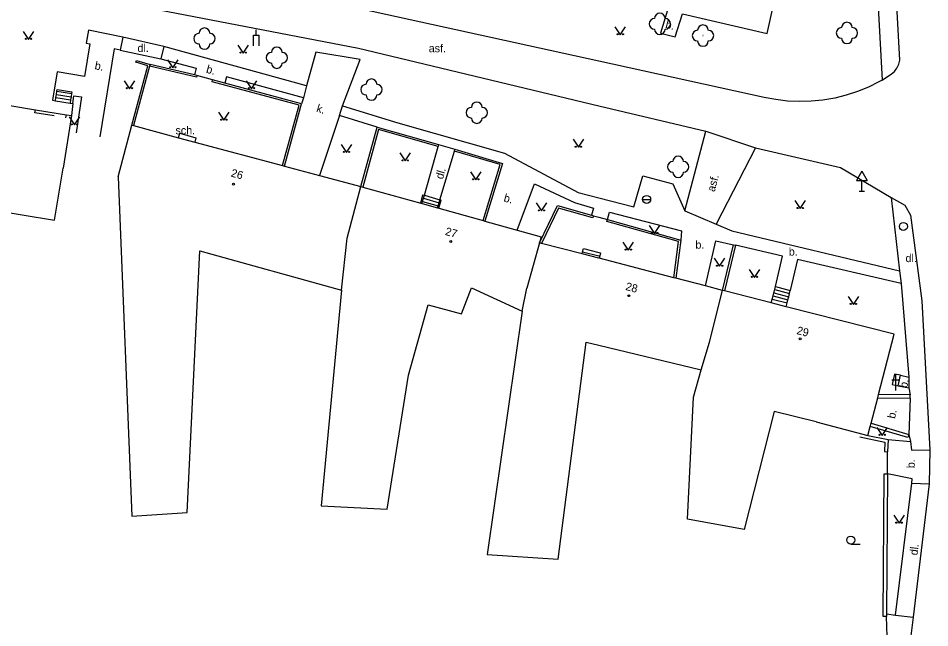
# Model space of a CAD drawing. Extents: x -582162 to -561283, y -1187583 to -1183539.
# Drawn here: x -575054.4 to -574969, y -1183913 to -1183855.9 of the extents above; entities that cross this region are included whole.
import ezdxf

# ---------------------------------------------------------------- set-up
doc = ezdxf.new("R2010")
doc.units = 0
for name, color, linetype in [('Vrstva 1', 7, 'Continuous'), ('Vrstva 10', 7, 'Continuous'), ('Vrstva 11', 7, 'Continuous'), ('Vrstva 14', 7, 'Continuous'), ('Vrstva 3', 7, 'Continuous'), ('Vrstva 4', 7, 'Continuous'), ('Vrstva 5', 7, 'Continuous'), ('Vrstva 6', 7, 'Continuous'), ('Vrstva 8', 7, 'Continuous'), ('Vrstva 9', 7, 'Continuous')]:
    doc.layers.add(name, color=color, linetype=linetype)

# ---------------------------------------------------------------- blocks, each defined once
blk = doc.blocks.new('1.079')
at = {"layer": 'Vrstva 1'}
for radius in [0.75, 0.001]:
    blk.add_circle((0, -0.001), radius, dxfattribs=at)
blk = doc.blocks.new('3.130')
at = {"layer": 'Vrstva 1'}
blk.add_circle((0, 0), 0.001, dxfattribs=at)
for centre, start, end in [((0, 1), 0, 180), ((-1, 0), 90, 270), ((1, 0), 270, 90), ((0, -1), 180, 360)]:
    blk.add_arc(centre, 1, start, end, dxfattribs=at)
blk = doc.blocks.new('3.040')
at = {"layer": 'Vrstva 1'}
blk.add_line((0, -0.75), (1.75, -0.75), dxfattribs=at)
blk.add_circle((0, 0), 0.75, dxfattribs=at)
blk = doc.blocks.new('3.140')
at = {"layer": 'Vrstva 1'}
blk.add_lwpolyline([(-1, 1.5), (0, 0), (1, 1.5)], dxfattribs=at)
for centre in [(-0.5, 0.1), (0.5, 0.1)]:
    blk.add_circle(centre, 0.1, dxfattribs=at)
blk = doc.blocks.new('4.020')
at = {"layer": 'Vrstva 1'}
blk.add_circle((0, 0), 0.175, dxfattribs=at)
blk = doc.blocks.new('4.091')
at = {"layer": 'Vrstva 1'}
for p, q in [((-0.75, 0), (0.75, 0)), ((0, -2), (0, 1))]:
    blk.add_line(p, q, dxfattribs=at)
blk = doc.blocks.new('4.120')
at = {"layer": 'Vrstva 1'}
blk.add_line((0, 2), (0, 3), dxfattribs=at)
blk.add_lwpolyline([(-0.5, 0), (-0.5, 2), (0.5, 2), (0.5, 0)], dxfattribs=at)
blk = doc.blocks.new('5.270')
at = {"layer": 'Vrstva 1'}
for p, q in [((0, 3.732), (-1, 2)), ((0, 3.732), (1, 2)), ((-1, 2), (1, 2)), ((0, 0), (0, 2)), ((-0.5, 0), (0.5, 0))]:
    blk.add_line(p, q, dxfattribs=at)
blk = doc.blocks.new('8.110')
at = {"layer": 'Vrstva 1'}
blk.add_line((-0.75, 0), (0.75, 0), dxfattribs=at)
blk.add_circle((0, 0), 0.75, dxfattribs=at)

msp = doc.modelspace()

# ---------------------------------------------------------------- linework, layer by layer
at = {"layer": 'Vrstva 10'}
for points in [[(-574974.61, -1183840.52), (-574973.44, -1183861.66)], [(-574973.44, -1183861.66), (-574972.67, -1183861.14), (-574972.61, -1183861.1), (-574972.31, -1183860.84), (-574972.07, -1183860.53), (-574971.9, -1183860.17), (-574971.8, -1183859.79), (-574972.86, -1183840.38)], [(-575000, -1183859.89), (-575022.23, -1183855.02), (-575055.82, -1183848.78), (-575065.58, -1183847.53), (-575065.72, -1183846.48), (-575069.34, -1183846.49)], [(-575055.83, -1183852.22), (-575022.53, -1183858.66), (-575000, -1183864.06)], [(-574993.57, -1183855.12), (-574994.23, -1183857.26), (-574992.85, -1183857.62), (-574992.17, -1183855.45)], [(-575044.61, -1183857.64), (-575047.82, -1183856.98), (-575048.05, -1183858.19), (-575047.69, -1183858.27), (-575048.2, -1183861.32), (-575050.76, -1183860.89), (-575051.21, -1183863.55)], [(-575044.61, -1183857.64), (-575044.84, -1183858.86)], [(-575040.76, -1183858.5), (-575044.61, -1183857.64)], [(-575040.76, -1183858.5), (-575041.03, -1183859.68)], [(-575027.39, -1183862.21), (-575040.76, -1183858.5)], [(-575044.84, -1183858.86), (-575045.41, -1183858.73), (-575046.76, -1183866.97)], [(-575044.84, -1183858.86), (-575041.03, -1183859.68)], [(-575024.03, -1183864.06), (-575022.38, -1183859.74), (-575026.53, -1183859.03), (-575027.39, -1183862.21)], [(-575041.03, -1183859.68), (-575037.74, -1183860.53), (-575037.89, -1183861.18)], [(-574973.44, -1183861.66), (-574973.75, -1183861.83), (-574974.74, -1183862.32), (-574975.77, -1183862.74), (-574976.82, -1183863.08), (-574977.9, -1183863.35), (-574979, -1183863.54), (-574980.1, -1183863.64), (-574981.21, -1183863.67), (-574982.32, -1183863.62), (-574983.42, -1183863.49), (-574984.51, -1183863.28), (-575000, -1183859.89)], [(-575027.69, -1183863.33), (-575034.9, -1183861.36), (-575035.06, -1183861.94)], [(-575027.39, -1183862.21), (-575027.69, -1183863.33)], [(-575050.93, -1183863.59), (-575049.55, -1183863.82)], [(-575049.28, -1183863.86), (-575049.19, -1183863.15), (-575048.47, -1183863.24), (-575048.99, -1183866.61)], [(-575027.69, -1183863.33), (-575027.86, -1183863.88)], [(-575049.28, -1183863.86), (-575049.41, -1183864.99)], [(-575024.3, -1183864.98), (-575024.03, -1183864.06)], [(-575024.03, -1183864.06), (-575018.85, -1183865.67), (-575008.84, -1183868.5), (-575001.94, -1183872.21), (-575000, -1183872.71)], [(-575000, -1183864.06), (-574989.96, -1183866.46)], [(-575024.3, -1183864.98), (-575026.19, -1183870.6)], [(-575020.76, -1183866.07), (-575024.3, -1183864.98)], [(-574991.93, -1183873.92), (-574989.96, -1183866.46)], [(-574989.96, -1183866.46), (-574985.31, -1183868.01)], [(-575016.35, -1183872.45), (-575015.06, -1183867.87)], [(-575015.02, -1183867.71), (-575013.48, -1183868.15)], [(-574985.31, -1183868.01), (-574989.02, -1183875.17)], [(-574985.31, -1183868.01), (-574977.34, -1183869.85), (-574972.61, -1183872.68)], [(-575014.89, -1183872.87), (-575013.53, -1183868.31)], [(-575007.65, -1183875.72), (-575006.04, -1183871.37), (-575002.29, -1183873.13), (-575000.51, -1183873.67), (-575000.7, -1183874.33)], [(-575000, -1183872.71), (-574996.73, -1183873.54), (-574995.88, -1183870.64), (-574993.08, -1183871.39), (-574991.93, -1183873.92)], [(-574972.61, -1183872.68), (-574971.34, -1183873.37), (-574970.8, -1183874.31), (-574969.74, -1183882.34), (-574968.99, -1183896.32)], [(-574972.61, -1183872.68), (-574971.82, -1183879.55)], [(-574991.93, -1183873.92), (-574989.02, -1183875.17)], [(-575000.51, -1183874.38), (-575000, -1183874.52)], [(-575000, -1183874.52), (-574999.19, -1183874.74)], [(-574999.19, -1183874.74), (-574998.99, -1183874.04), (-574992.26, -1183875.78), (-574992.32, -1183876.67)], [(-574989.02, -1183875.17), (-574987.54, -1183875.8), (-574971.82, -1183879.55)], [(-574990.01, -1183880.95), (-574989.03, -1183876.73), (-574987.38, -1183877.1)], [(-574983.45, -1183881.01), (-574982.78, -1183878.15), (-574987.2, -1183877.14)], [(-574971.67, -1183880.73), (-574981.38, -1183878.49), (-574982.06, -1183881.38)], [(-574971.82, -1183879.55), (-574971.67, -1183880.73)], [(-574971.67, -1183880.73), (-574970.96, -1183889.51)], [(-574970.96, -1183889.51), (-574970.94, -1183890.52)], [(-574970.94, -1183890.52), (-574970.83, -1183891.16)], [(-574970.84, -1183891.46), (-574970.96, -1183894.88)], [(-574972.9, -1183895.35), (-574970.81, -1183895.52)], [(-574970.96, -1183894.88), (-574970.81, -1183895.52)], [(-574970.81, -1183895.52), (-574970.71, -1183896.36), (-574968.99, -1183896.32)], [(-574968.99, -1183896.32), (-574969.06, -1183899.5)], [(-574970.68, -1183899.44), (-574970.65, -1183899.03), (-574972.95, -1183898.58)], [(-574972.2, -1183911.8), (-574970.68, -1183899.44)], [(-574970.68, -1183899.44), (-574969.06, -1183899.5)], [(-574969.06, -1183899.5), (-574970.56, -1183911.99)], [(-574973.06, -1183911.7), (-574972.2, -1183911.8)], [(-574972.2, -1183911.8), (-574970.56, -1183911.99)], [(-574970.56, -1183911.99), (-574971.18, -1183917)]]:
    msp.add_lwpolyline(points, dxfattribs=at)
at = {"layer": 'Vrstva 4'}
for points in [[(-574992.17, -1183855.45), (-574984.22, -1183857.29), (-574982.94, -1183851.48)], [(-575057.64, -1183863.65), (-575052.8, -1183864.44)], [(-575051.03, -1183865.02), (-575052.85, -1183864.73), (-575052.8, -1183864.44)], [(-575052.8, -1183864.44), (-575049.89, -1183864.91)], [(-575049.41, -1183864.99), (-575050.21, -1183869.92)], [(-575049.94, -1183865.2), (-575049.89, -1183864.91)], [(-575049.89, -1183864.91), (-575049.41, -1183864.99)], [(-575045.05, -1183870.72), (-575043.75, -1183865.89)], [(-575043.75, -1183865.89), (-575043.59, -1183865.93)], [(-575043.59, -1183865.93), (-575039.38, -1183867.06)], [(-575039.38, -1183867.06), (-575037.85, -1183867.47)], [(-575037.85, -1183867.47), (-575029.63, -1183869.68)], [(-575029.63, -1183869.68), (-575029.47, -1183869.72)], [(-575029.47, -1183869.72), (-575026.19, -1183870.6)], [(-575026.19, -1183870.6), (-575022.3, -1183871.64)], [(-575023.59, -1183876.47), (-575022.3, -1183871.64)], [(-575022.3, -1183871.64), (-575022.13, -1183871.69)], [(-575022.13, -1183871.69), (-575016.69, -1183873.2)], [(-575016.69, -1183873.2), (-575016.57, -1183873.23)], [(-575016.57, -1183873.23), (-575015.11, -1183873.64)], [(-575015.11, -1183873.64), (-575014.98, -1183873.68)], [(-575014.98, -1183873.68), (-575010.84, -1183874.83)], [(-575010.84, -1183874.83), (-575010.67, -1183874.88)], [(-575010.67, -1183874.88), (-575007.65, -1183875.72)], [(-575007.65, -1183875.72), (-575005.4, -1183876.34), (-575005.56, -1183876.92)], [(-575005.56, -1183876.92), (-575006.74, -1183881.16)], [(-575005.36, -1183876.97), (-575005.56, -1183876.92)], [(-575001.57, -1183877.95), (-575005.36, -1183876.97)], [(-575000, -1183878.36), (-575001.57, -1183877.95)], [(-574999.98, -1183878.36), (-575000, -1183878.36)], [(-574992.96, -1183880.19), (-574999.98, -1183878.36)], [(-574992.79, -1183880.23), (-574992.96, -1183880.19)], [(-574990.01, -1183880.95), (-574992.79, -1183880.23)], [(-574988.41, -1183881.37), (-574990.01, -1183880.95)], [(-574989.64, -1183886.21), (-574988.41, -1183881.37)], [(-574988.23, -1183881.42), (-574988.41, -1183881.37)], [(-574983.84, -1183882.54), (-574988.23, -1183881.42)], [(-574982.45, -1183882.9), (-574983.84, -1183882.54)], [(-574973.79, -1183891.14), (-574972.32, -1183885.49), (-574982.45, -1183882.9)], [(-574974.49, -1183893.83), (-574973.87, -1183891.44)], [(-574973.87, -1183891.44), (-574973.79, -1183891.14)], [(-574979.62, -1183893.7), (-574974.78, -1183894.96)], [(-574974.78, -1183894.96), (-574974.56, -1183894.12)], [(-574974.56, -1183894.12), (-574974.49, -1183893.83)]]:
    msp.add_lwpolyline(points, dxfattribs=at)
at = {"layer": 'Vrstva 5'}
for points in [[(-575062.39, -1183867.95), (-575063.17, -1183872.8), (-575051.01, -1183874.79), (-575050.21, -1183869.92)], [(-575045.05, -1183870.72), (-575043.77, -1183902.53), (-575038.59, -1183902.2), (-575037.38, -1183877.65), (-575024.13, -1183881.34), (-575023.59, -1183876.47)], [(-575024.13, -1183881.34), (-575026.01, -1183901.58), (-575019.84, -1183901.88), (-575017.84, -1183889.32), (-575015.98, -1183882.72), (-575012.87, -1183883.56), (-575011.94, -1183881.14), (-575007.18, -1183883.31), (-575006.74, -1183881.16)], [(-575007.18, -1183883.31), (-575010.47, -1183906.13), (-575003.82, -1183906.57), (-575001.18, -1183886.22), (-575000, -1183886.5)], [(-575000, -1183886.5), (-574990.42, -1183888.82)], [(-574979.62, -1183893.7), (-574983.56, -1183892.73), (-574986.37, -1183903.79), (-574991.69, -1183902.83), (-574991.12, -1183891.39), (-574990.42, -1183888.82), (-574989.64, -1183886.21)]]:
    msp.add_lwpolyline(points, dxfattribs=at)
at = {"layer": 'Vrstva 9'}
for points in [[(-575043.75, -1183865.89), (-575042.25, -1183860.31), (-575043.39, -1183859.99), (-575043.34, -1183859.83), (-575042.05, -1183860.19)], [(-575042.1, -1183860.36), (-575043.59, -1183865.93)], [(-575042.05, -1183860.19), (-575042.1, -1183860.36)], [(-575037.67, -1183861.23), (-575037.71, -1183861.39), (-575042.1, -1183860.36)], [(-575037.89, -1183861.18), (-575042.05, -1183860.19)], [(-575037.67, -1183861.23), (-575037.89, -1183861.18)], [(-575036.19, -1183861.64), (-575037.67, -1183861.23)], [(-575029.63, -1183869.68), (-575028.07, -1183864), (-575036.23, -1183861.81), (-575036.19, -1183861.64)], [(-575035.06, -1183861.94), (-575036.19, -1183861.64)], [(-575027.86, -1183863.88), (-575035.06, -1183861.94)], [(-575050.83, -1183863), (-575050.79, -1183862.71)], [(-575050.79, -1183862.71), (-575050.76, -1183862.54), (-575049.38, -1183862.76), (-575049.41, -1183862.93)], [(-575050.79, -1183862.71), (-575049.41, -1183862.93)], [(-575049.41, -1183862.93), (-575049.45, -1183863.23)], [(-575051.21, -1183863.55), (-575050.93, -1183863.59)], [(-575050.93, -1183863.59), (-575050.88, -1183863.3)], [(-575050.88, -1183863.3), (-575050.83, -1183863)], [(-575050.88, -1183863.3), (-575049.5, -1183863.52)], [(-575050.83, -1183863), (-575049.45, -1183863.23)], [(-575049.5, -1183863.52), (-575049.55, -1183863.82)], [(-575049.45, -1183863.23), (-575049.5, -1183863.52)], [(-575049.55, -1183863.82), (-575049.28, -1183863.86)], [(-575029.47, -1183869.72), (-575027.86, -1183863.88)], [(-575022.3, -1183871.64), (-575020.76, -1183866.07)], [(-575015.06, -1183867.87), (-575020.64, -1183866.28), (-575022.13, -1183871.69)], [(-575020.76, -1183866.07), (-575015.02, -1183867.71)], [(-575039.38, -1183867.06), (-575039.27, -1183866.64), (-575037.75, -1183867.07), (-575037.85, -1183867.47)], [(-575015.02, -1183867.71), (-575015.06, -1183867.87)], [(-575013.53, -1183868.31), (-575013.48, -1183868.15)], [(-575010.84, -1183874.83), (-575009.24, -1183869.58), (-575013.53, -1183868.31)], [(-575013.48, -1183868.15), (-575009.03, -1183869.47), (-575010.67, -1183874.88)], [(-575016.69, -1183873.2), (-575016.48, -1183872.42), (-575016.35, -1183872.45)], [(-575016.57, -1183873.23), (-575016.51, -1183873.03)], [(-575016.51, -1183873.03), (-575016.43, -1183872.74)], [(-575016.51, -1183873.03), (-575015.05, -1183873.45)], [(-575016.43, -1183872.74), (-575016.35, -1183872.45)], [(-575016.43, -1183872.74), (-575014.97, -1183873.16)], [(-575016.35, -1183872.45), (-575014.89, -1183872.87)], [(-575015.05, -1183873.45), (-575014.97, -1183873.16)], [(-575014.98, -1183873.68), (-575014.77, -1183872.9), (-575014.89, -1183872.87)], [(-575014.97, -1183873.16), (-575014.89, -1183872.87)], [(-575015.11, -1183873.64), (-575015.05, -1183873.45)], [(-575005.56, -1183876.92), (-575003.88, -1183873.41), (-575000.7, -1183874.33)], [(-575000.51, -1183874.38), (-575000.57, -1183874.57), (-575003.78, -1183873.65), (-575005.36, -1183876.97)], [(-575000.7, -1183874.33), (-575000.51, -1183874.38)], [(-574992.96, -1183880.19), (-574992.52, -1183876.8), (-574999.24, -1183874.91), (-574999.19, -1183874.74)], [(-574999.19, -1183874.74), (-574992.32, -1183876.67)], [(-574992.32, -1183876.67), (-574992.79, -1183880.23)], [(-574988.41, -1183881.37), (-574987.38, -1183877.1)], [(-574987.2, -1183877.14), (-574988.23, -1183881.42)], [(-574987.38, -1183877.1), (-574987.2, -1183877.14)], [(-575001.57, -1183877.95), (-575001.52, -1183877.75)], [(-575001.52, -1183877.75), (-575001.44, -1183877.46), (-575000, -1183877.81)], [(-575001.52, -1183877.75), (-575000, -1183878.12)], [(-575000, -1183877.81), (-574999.85, -1183877.85), (-574999.92, -1183878.14)], [(-575000, -1183878.12), (-574999.92, -1183878.14)], [(-574999.92, -1183878.14), (-574999.98, -1183878.36)], [(-574983.67, -1183881.88), (-574983.6, -1183881.59)], [(-574983.6, -1183881.59), (-574983.52, -1183881.3)], [(-574983.6, -1183881.59), (-574982.21, -1183881.96)], [(-574983.52, -1183881.3), (-574983.45, -1183881.01)], [(-574983.52, -1183881.3), (-574982.13, -1183881.67)], [(-574983.45, -1183881.01), (-574982.06, -1183881.38)], [(-574982.21, -1183881.96), (-574982.13, -1183881.67)], [(-574982.13, -1183881.67), (-574982.06, -1183881.38)], [(-574983.84, -1183882.54), (-574983.75, -1183882.18)], [(-574983.75, -1183882.18), (-574983.67, -1183881.88)], [(-574983.75, -1183882.18), (-574982.36, -1183882.54)], [(-574983.67, -1183881.88), (-574982.28, -1183882.25)], [(-574982.45, -1183882.9), (-574982.36, -1183882.54)], [(-574982.36, -1183882.54), (-574982.28, -1183882.25)], [(-574982.28, -1183882.25), (-574982.21, -1183881.96)], [(-574971.73, -1183889.31), (-574972.31, -1183889.23), (-574972.51, -1183890.19), (-574971.95, -1183890.32)], [(-574971.95, -1183890.32), (-574971.73, -1183889.31)], [(-574971.73, -1183889.31), (-574970.96, -1183889.51)], [(-574971.95, -1183890.32), (-574970.94, -1183890.52)], [(-574973.87, -1183891.44), (-574970.84, -1183891.46)], [(-574970.83, -1183891.16), (-574973.79, -1183891.14)], [(-574970.84, -1183891.46), (-574970.83, -1183891.16)], [(-574970.96, -1183894.88), (-574971.05, -1183895.16), (-574974.56, -1183894.12)], [(-574974.49, -1183893.83), (-574970.96, -1183894.88)], [(-574975.53, -1183895.11), (-574973.2, -1183895.59), (-574973.24, -1183896.48), (-574972.94, -1183896.49)], [(-574974.78, -1183894.96), (-574972.9, -1183895.35)], [(-574972.9, -1183895.35), (-574972.94, -1183896.49)], [(-574972.95, -1183898.58), (-574972.94, -1183896.49)], [(-574973.06, -1183911.95), (-574973.36, -1183911.95), (-574973.25, -1183898.58), (-574972.95, -1183898.58)], [(-574972.95, -1183898.58), (-574973.06, -1183911.7)], [(-574973.06, -1183911.7), (-574973.06, -1183911.95)], [(-574972.92, -1183915.7), (-574973.06, -1183911.95)]]:
    msp.add_lwpolyline(points, dxfattribs=at)

# ---------------------------------------------------------------- block references
at = {"layer": 'Vrstva 1', "xscale": 0.5, "yscale": 0.5}
msp.add_blockref('1.079', (-574971.46, -1183875.38), dxfattribs=at)
at = {"layer": 'Vrstva 11', "xscale": 0.5, "yscale": 0.5}
for p in [(-574994.29, -1183856.39), (-575036.96, -1183857.77), (-574990.24, -1183857.49), (-574976.75, -1183857.24), (-575030.17, -1183859.56), (-575021.31, -1183862.55), (-575011.44, -1183864.72), (-574992.57, -1183869.79)]:
    msp.add_blockref('3.130', p, dxfattribs=at)
at = {"layer": 'Vrstva 3', "xscale": 0.5, "yscale": 0.5}
for name, p in [('3.140', (-574997.99, -1183857.41)), ('3.140', (-575053.44, -1183857.84)), ('3.140', (-575033.32, -1183859.13)), ('3.140', (-575039.91, -1183860.51)), ('3.140', (-575043.97, -1183862.47)), ('3.140', (-575032.55, -1183862.47)), ('3.140', (-575049.14, -1183865.86)), ('3.140', (-575035.13, -1183865.42)), ('3.140', (-575023.65, -1183868.44)), ('3.140', (-575001.92, -1183867.96)), ('3.140', (-575018.14, -1183869.24)), ('3.140', (-575011.53, -1183871.01)), ('3.140', (-575005.38, -1183873.93)), ('3.140', (-574981.13, -1183873.7)), ('3.140', (-574994.77, -1183876.03)), ('3.140', (-574997.24, -1183877.6)), ('3.140', (-574988.68, -1183879.11)), ('3.140', (-574985.41, -1183880.15)), ('3.140', (-574976.15, -1183882.69)), ('3.140', (-574973.46, -1183894.96)), ('3.140', (-574971.87, -1183903.19)), ('3.040', (-574976.39, -1183904.77))]:
    msp.add_blockref(name, p, dxfattribs=at)
at = {"layer": 'Vrstva 8', "xscale": 0.5, "yscale": 0.5}
for name, p in [('4.020', (-575034.23, -1183871.41)), ('4.020', (-575013.88, -1183876.78)), ('4.020', (-574997.19, -1183881.87)), ('4.020', (-574981.13, -1183885.92)), ('4.091', (-574972.16, -1183889.77))]:
    msp.add_blockref(name, p, dxfattribs=at)
at = {"layer": 'Vrstva 9', "xscale": 0.5, "yscale": 0.5}
for name, p in [('4.120', (-575032.11, -1183858.45)), ('5.270', (-574975.37, -1183872.07)), ('8.110', (-574995.52, -1183872.84))]:
    msp.add_blockref(name, p, dxfattribs=at)

# ---------------------------------------------------------------- texts
at = {"layer": 'Vrstva 14'}
for s, rotation, p in [('b.', 345.399, (-574993.81, -1183856.76)), ('b.', 348.443, (-575047.29, -1183860.63)), ('b.', 344.454, (-575036.85, -1183860.95)), ('k.', 342.804, (-575026.52, -1183864.61)), ('dl.', 73.295, (-575014.63, -1183871.01)), ('asf.', 75.222, (-574989.15, -1183872.18)), ('b.', 344.45, (-575008.97, -1183873.02)), ('b.', 77.944, (-574971.12, -1183890.57)), ('b.', 77.944, (-574972.25, -1183893.44)), ('b.', 89.588, (-574970.4, -1183898.04)), ('dl.', 83.164, (-574970.15, -1183906.23))]:
    msp.add_text(s, height=0.75, rotation=rotation, dxfattribs=at).set_placement(p)
for s, p in [('dl.', (-575043.23, -1183859.03)), ('asf.', (-575015.94, -1183859.05)), ('sch.', (-575039.67, -1183866.74)), ('b.', (-574990.95, -1183877.46)), ('b.', (-574982.2, -1183878.11)), ('dl.', (-574971.26, -1183878.72))]:
    msp.add_text(s, height=0.75, dxfattribs=at).set_placement(p)
at = {"layer": 'Vrstva 6'}
for s, rotation, p in [('26', 344.98, (-575034.53, -1183870.69)), ('27', 344.455, (-575014.46, -1183876.16)), ('28', 345.467, (-574997.55, -1183881.32)), ('29', 345.649, (-574981.52, -1183885.45))]:
    msp.add_text(s, height=0.75, rotation=rotation, dxfattribs=at).set_placement(p)

doc.saveas('drawing.dxf')
